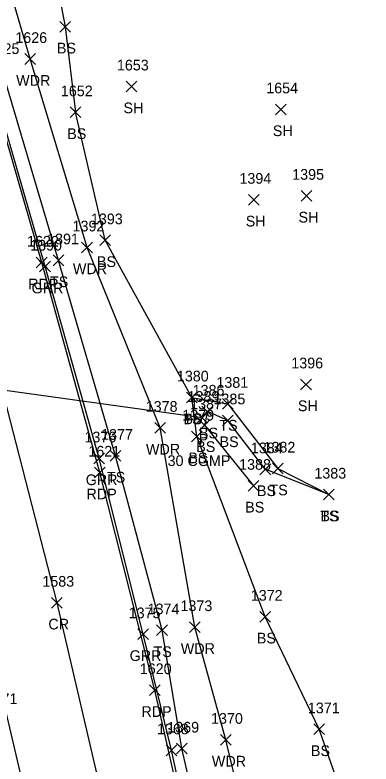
# Model space of a CAD drawing. Extents: x 1545627 to 1546562, y 571176 to 576667.
# Drawn here: x 1546025 to 1546091.5, y 572523 to 572663.2 of the extents above; entities that cross this region are included whole.
import ezdxf

# ---------------------------------------------------------------- set-up
doc = ezdxf.new("R2010")
doc.units = 0
for name, color, linetype in [('D_A', 7, 'Continuous'), ('D_C', 7, 'Continuous'), ('D_I', 7, 'Continuous'), ('D_TIC', 7, 'Continuous'), ('DCP', 7, 'Continuous'), ('L_A', 7, 'Continuous'), ('L_I', 7, 'Continuous'), ('L_TIC', 7, 'Continuous'), ('LAWA', 7, 'Continuous'), ('LELB', 7, 'Continuous'), ('P_A', 7, 'Continuous'), ('P_I', 7, 'Continuous'), ('P_TIC', 7, 'Continuous'), ('PET', 7, 'Continuous'), ('PRC', 7, 'Continuous'), ('R_A', 7, 'Continuous'), ('R_I', 7, 'Continuous'), ('R_TIC', 7, 'Continuous'), ('RGR', 7, 'Continuous')]:
    doc.layers.add(name, color=color, linetype=linetype)

msp = doc.modelspace()

# ---------------------------------------------------------------- linework, layer by layer
at = {"layer": 'D_TIC'}
for points in [[(1546058.93, 572586.79), (1546060.93, 572588.79)], [(1546060.93, 572586.79), (1546058.93, 572588.79)]]:
    msp.add_lwpolyline(points, dxfattribs=at)
at = {"layer": 'DCP'}
msp.add_lwpolyline([(1546059.93, 572587.79), (1546001.06, 572596)], dxfattribs=at)
at = {"layer": 'L_TIC'}
for points in [[(1546033.36, 572659.96), (1546035.36, 572661.96)], [(1546035.36, 572659.96), (1546033.36, 572661.96)], [(1546026.83, 572653.92), (1546028.83, 572655.92)], [(1546028.83, 572653.92), (1546026.83, 572655.92)], [(1546045.76, 572648.78), (1546047.76, 572650.78)], [(1546047.76, 572648.78), (1546045.76, 572650.78)], [(1546073.67, 572644.5), (1546075.67, 572646.5)], [(1546075.67, 572644.5), (1546073.67, 572646.5)], [(1546035.29, 572643.95), (1546037.29, 572645.95)], [(1546037.29, 572643.95), (1546035.29, 572645.95)], [(1546035.29, 572643.95), (1546037.29, 572645.95)], [(1546037.29, 572643.95), (1546035.29, 572645.95)], [(1546068.62, 572627.59), (1546070.62, 572629.59)], [(1546070.62, 572627.59), (1546068.62, 572629.59)], [(1546078.47, 572628.33), (1546080.47, 572630.33)], [(1546080.47, 572628.33), (1546078.47, 572630.33)], [(1546040.85, 572620.01), (1546042.85, 572622.01)], [(1546042.85, 572620.01), (1546040.85, 572622.01)], [(1546037.43, 572618.67), (1546039.43, 572620.67)], [(1546039.43, 572618.67), (1546037.43, 572620.67)], [(1546032.1, 572616.26), (1546034.1, 572618.26)], [(1546034.1, 572616.26), (1546032.1, 572618.26)], [(1546078.36, 572593.05), (1546080.36, 572595.05)], [(1546080.36, 572593.05), (1546078.36, 572595.05)], [(1546057.01, 572590.61), (1546059.01, 572592.61)], [(1546059.01, 572590.61), (1546057.01, 572592.61)], [(1546057.01, 572590.61), (1546059.01, 572592.61)], [(1546059.01, 572590.61), (1546057.01, 572592.61)], [(1546063.74, 572589.42), (1546065.74, 572591.42)], [(1546065.74, 572589.42), (1546063.74, 572591.42)], [(1546059.92, 572587.96), (1546061.92, 572589.96)], [(1546061.92, 572587.96), (1546059.92, 572589.96)], [(1546059.4, 572585.41), (1546061.4, 572587.41)], [(1546061.4, 572585.41), (1546059.4, 572587.41)], [(1546063.76, 572586.33), (1546065.76, 572588.33)], [(1546065.76, 572586.33), (1546063.76, 572588.33)], [(1546051.09, 572584.93), (1546053.09, 572586.93)], [(1546053.09, 572584.93), (1546051.09, 572586.93)], [(1546057.94, 572583.3), (1546059.94, 572585.3)], [(1546059.94, 572583.3), (1546057.94, 572585.3)], [(1546042.75, 572579.7), (1546044.75, 572581.7)], [(1546044.75, 572579.7), (1546042.75, 572581.7)], [(1546070.76, 572577.17), (1546072.76, 572579.17)], [(1546072.76, 572577.17), (1546070.76, 572579.17)], [(1546073.12, 572577.31), (1546075.12, 572579.31)], [(1546075.12, 572577.31), (1546073.12, 572579.31)], [(1546068.55, 572574.09), (1546070.55, 572576.09)], [(1546070.55, 572574.09), (1546068.55, 572576.09)], [(1546082.62, 572572.44), (1546084.62, 572574.44)], [(1546084.62, 572572.44), (1546082.62, 572574.44)], [(1546082.62, 572572.44), (1546084.62, 572574.44)], [(1546084.62, 572572.44), (1546082.62, 572574.44)], [(1546070.73, 572549.6), (1546072.73, 572551.6)], [(1546072.73, 572549.6), (1546070.73, 572551.6)], [(1546057.59, 572547.65), (1546059.59, 572549.65)], [(1546059.59, 572547.65), (1546057.59, 572549.65)], [(1546051.45, 572547.06), (1546053.45, 572549.06)], [(1546053.45, 572547.06), (1546051.45, 572549.06)], [(1546080.84, 572528.54), (1546082.84, 572530.54)], [(1546082.84, 572528.54), (1546080.84, 572530.54)], [(1546063.39, 572526.58), (1546065.39, 572528.58)], [(1546065.39, 572526.58), (1546063.39, 572528.58)], [(1546055.18, 572524.93), (1546057.18, 572526.93)], [(1546057.18, 572524.93), (1546055.18, 572526.93)]]:
    msp.add_lwpolyline(points, dxfattribs=at)
at = {"layer": 'LAWA'}
msp.add_lwpolyline([(1546132.7, 572194.89), (1546123.45, 572251.15), (1546111.94, 572304.9), (1546099.96, 572374.28), (1546086.11, 572421.03), (1546079.85, 572451.63), (1546071.91, 572496.17), (1546064.39, 572527.58), (1546058.59, 572548.65), (1546052.09, 572585.93), (1546038.43, 572619.67), (1546027.83, 572654.92), (1546018.77, 572685.67), (1546005.34, 572728.46), (1545993.81, 572765.21), (1545980.93, 572799.99)], dxfattribs=at)
at = {"layer": 'LELB'}
for points in [[(1545989.29, 572802.43), (1546004.07, 572764.52), (1546016.49, 572727.28), (1546027.22, 572698.47), (1546034.36, 572660.96), (1546036.29, 572644.95)], [(1546125.53, 572192.44), (1546119.79, 572223.12), (1546112.54, 572267.48), (1546101.48, 572308.51), (1546092.3, 572354.82), (1546084.69, 572391.49), (1546079.39, 572418.94), (1546072.14, 572452.75), (1546063.27, 572495.37), (1546056.18, 572525.93), (1546052.45, 572548.06), (1546043.75, 572580.7), (1546033.1, 572617.26), (1546022.59, 572652.85), (1546012.21, 572685.19), (1545999.02, 572724.09), (1545985.45, 572763.44), (1545973.14, 572794.95)], [(1546138.09, 572206.65), (1546133.66, 572247.15), (1546122.49, 572312.19), (1546113.32, 572377.36), (1546104.81, 572426.63), (1546100, 572460.65), (1546092.99, 572497.65), (1546081.84, 572529.54), (1546071.73, 572550.6), (1546058.94, 572584.3), (1546058.01, 572591.61), (1546041.85, 572621.01), (1546036.29, 572644.95)], [(1546058.01, 572591.61), (1546064.74, 572590.42), (1546074.12, 572578.31), (1546083.62, 572573.44)], [(1546083.62, 572573.44), (1546071.76, 572578.17), (1546064.76, 572587.33), (1546060.92, 572588.96), (1546060.4, 572586.41), (1546069.55, 572575.09)]]:
    msp.add_lwpolyline(points, dxfattribs=at)
at = {"layer": 'P_TIC'}
for points in [[(1546028.96, 572615.83), (1546030.96, 572617.83)], [(1546030.96, 572615.83), (1546028.96, 572617.83)], [(1546039.85, 572576.55), (1546041.85, 572578.55)], [(1546041.85, 572576.55), (1546039.85, 572578.55)], [(1546031.77, 572552.22), (1546033.77, 572554.22)], [(1546033.77, 572552.22), (1546031.77, 572554.22)], [(1546050.12, 572535.86), (1546052.12, 572537.86)], [(1546052.12, 572535.86), (1546050.12, 572537.86)]]:
    msp.add_lwpolyline(points, dxfattribs=at)
at = {"layer": 'PET'}
for points in [[(1546060.5, 572495.35), (1546051.12, 572536.86), (1546040.85, 572577.55), (1546029.96, 572616.83), (1546019.8, 572652.17), (1546009.49, 572685.07), (1545996.46, 572723.96), (1545982.66, 572762.49), (1545970.4, 572794.41), (1545953.97, 572834.9)], [(1545929.79, 572820.4), (1545946.67, 572778.52), (1545963.72, 572732.25), (1545979.17, 572686.7), (1545993.79, 572642.56), (1546006.51, 572598.13), (1546019.19, 572549.75), (1546028.2, 572511.71)]]:
    msp.add_lwpolyline(points, dxfattribs=at)
at = {"layer": 'PRC'}
msp.add_lwpolyline([(1545789.97, 573149.91), (1545812.75, 573103.84), (1545835.71, 573057.35), (1545858.01, 573011.3), (1545880.3, 572964.26), (1545901.33, 572918.7), (1545921.74, 572873.14), (1545941.5, 572826.68), (1545959.26, 572783.14), (1545976.31, 572737.15), (1545992.66, 572690.86), (1546006.78, 572646.35), (1546020.38, 572601.27), (1546032.77, 572553.22), (1546041.68, 572514.93), (1546051.79, 572470.3), (1546061.81, 572422.58), (1546071.32, 572378), (1546081.35, 572330.37), (1546091.01, 572283.41), (1546102.06, 572230), (1546107.88, 572201.7), (1546113.19, 572174.92)], dxfattribs=at)
at = {"layer": 'R_TIC'}
for points in [[(1546029.58, 572615.09), (1546031.58, 572617.09)], [(1546031.58, 572615.09), (1546029.58, 572617.09)], [(1546039.71, 572579.21), (1546041.71, 572581.21)], [(1546041.71, 572579.21), (1546039.71, 572581.21)], [(1546047.91, 572546.32), (1546049.91, 572548.32)], [(1546049.91, 572546.32), (1546047.91, 572548.32)], [(1546053.25, 572524.61), (1546055.25, 572526.61)], [(1546055.25, 572524.61), (1546053.25, 572526.61)]]:
    msp.add_lwpolyline(points, dxfattribs=at)
at = {"layer": 'RGR'}
msp.add_lwpolyline([(1546122.9, 572190.91), (1546117.32, 572223.34), (1546108.74, 572265.6), (1546099.88, 572308.9), (1546090.29, 572354.45), (1546082.74, 572391.05), (1546076.81, 572419.12), (1546069.97, 572452.17), (1546060.89, 572495.21), (1546054.25, 572525.61), (1546048.91, 572547.32), (1546040.71, 572580.21), (1546030.58, 572616.09), (1546020.22, 572652.04), (1546009.86, 572685.1), (1545996.97, 572723.72), (1545983.08, 572762.48), (1545970.88, 572794.29)], dxfattribs=at)

# ---------------------------------------------------------------- texts
at = {"layer": 'D_A'}
msp.add_text('P', height=2, dxfattribs=at).set_placement((1546059.3, 572582.79))
at = {"layer": 'D_C'}
msp.add_text('30 CGMP', height=2, dxfattribs=at).set_placement((1546053.49, 572578.79))
at = {"layer": 'D_I'}
msp.add_text('1389', height=2, dxfattribs=at).set_placement((1546057.22, 572590.79))
at = {"layer": 'L_A'}
for s, p in [('BS', (1546032.8, 572655.96)), ('WDR', (1546025.19, 572649.92)), ('SH', (1546045.25, 572644.78)), ('BS', (1546034.73, 572639.95)), ('BS', (1546034.73, 572639.95)), ('SH', (1546073.16, 572640.5)), ('SH', (1546068.1, 572623.59)), ('SH', (1546077.96, 572624.33)), ('BS', (1546040.29, 572616.01)), ('WDR', (1546035.79, 572614.67)), ('TS', (1546031.51, 572612.26)), ('SH', (1546077.85, 572589.05)), ('TS', (1546056.42, 572586.61)), ('BS', (1546056.45, 572586.61)), ('TS', (1546063.15, 572585.42)), ('BS', (1546059.36, 572583.96)), ('BS', (1546058.84, 572581.41)), ('BS', (1546063.2, 572582.33)), ('WDR', (1546049.45, 572580.93)), ('BS', (1546057.38, 572579.3)), ('TS', (1546042.16, 572575.7)), ('BS', (1546070.2, 572573.17)), ('TS', (1546072.53, 572573.31)), ('BS', (1546067.99, 572570.09)), ('TS', (1546082.02, 572568.44)), ('BS', (1546082.06, 572568.44)), ('BS', (1546070.17, 572545.6)), ('WDR', (1546055.96, 572543.65)), ('TS', (1546050.86, 572543.06)), ('BS', (1546080.28, 572524.54)), ('WDR', (1546061.76, 572522.58))]:
    msp.add_text(s, height=2, dxfattribs=at).set_placement(p)
at = {"layer": 'L_I'}
for s, p in [('1626', (1546025.03, 572657.92)), ('1625', (1546019.85, 572655.85)), ('1653', (1546044.02, 572652.78)), ('1654', (1546071.93, 572648.5)), ('1652', (1546033.55, 572647.95)), ('1652', (1546033.55, 572647.95)), ('1394', (1546066.92, 572631.59)), ('1395', (1546076.78, 572632.33)), ('1393', (1546039.16, 572624.01)), ('1392', (1546035.73, 572622.67)), ('1391', (1546030.97, 572620.26)), ('1396', (1546076.61, 572597.05)), ('1380', (1546055.23, 572594.61)), ('1380', (1546055.23, 572594.61)), ('1381', (1546062.61, 572593.42)), ('1386', (1546058.17, 572591.96)), ('1385', (1546062.07, 572590.33)), ('1378', (1546049.4, 572588.93)), ('1387', (1546057.71, 572589.41)), ('1379', (1546056.24, 572587.3)), ('1377', (1546041.06, 572583.7)), ('1384', (1546069.06, 572581.17)), ('1382', (1546071.42, 572581.31)), ('1388', (1546066.86, 572578.09)), ('1383', (1546080.92, 572576.44)), ('1383', (1546080.92, 572576.44)), ('1372', (1546069.04, 572553.6)), ('1373', (1546055.9, 572551.65)), ('1374', (1546049.76, 572551.06)), ('1371', (1546079.71, 572532.54)), ('1370', (1546061.61, 572530.58)), ('1369', (1546053.43, 572528.93))]:
    msp.add_text(s, height=2, dxfattribs=at).set_placement(p)
at = {"layer": 'P_A'}
for s, p in [('RDP', (1546027.45, 572611.83)), ('RDP', (1546038.34, 572572.55)), ('CR', (1546031.21, 572548.22)), ('RDP', (1546048.6, 572531.86))]:
    msp.add_text(s, height=2, dxfattribs=at).set_placement(p)
at = {"layer": 'P_I'}
for s, p in [('1622', (1546027.22, 572619.83)), ('1621', (1546038.68, 572580.55)), ('1583', (1546030.08, 572556.22)), ('1620', (1546048.29, 572539.86)), ('1471', (1546019.48, 572534.25))]:
    msp.add_text(s, height=2, dxfattribs=at).set_placement(p)
at = {"layer": 'R_A'}
for p in [(1546028.07, 572611.09), (1546038.19, 572575.21), (1546046.4, 572542.32)]:
    msp.add_text('GRR', height=2, dxfattribs=at).set_placement(p)
at = {"layer": 'R_I'}
for s, p in [('1390', (1546027.8, 572619.09)), ('1376', (1546037.96, 572583.21)), ('1375', (1546046.22, 572550.32)), ('1368', (1546051.51, 572528.61))]:
    msp.add_text(s, height=2, dxfattribs=at).set_placement(p)

doc.saveas('drawing.dxf')
